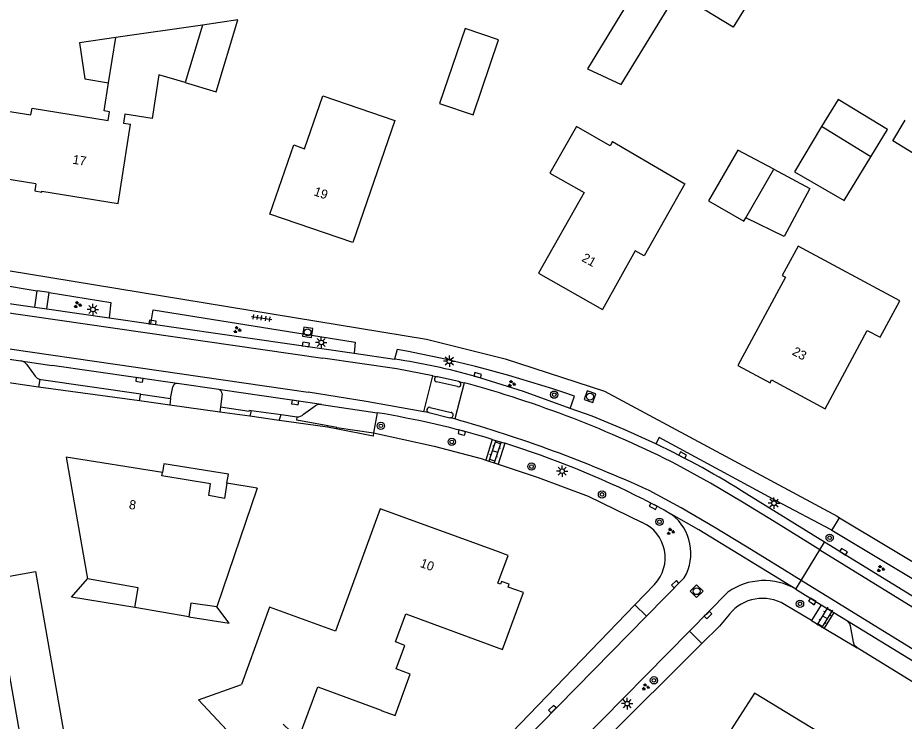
# Model space of a CAD drawing. Extents: x 136000 to 138005, y 398500 to 400500.
# Drawn here: x 137852 to 137949, y 398873.8 to 398950.8 of the extents above; entities that cross this region are included whole.
import ezdxf

# ---------------------------------------------------------------- set-up
doc = ezdxf.new("R2010")
doc.units = 0
for name, color, linetype in [('gg-afsc-erfafscheiding', 7, 'Continuous'), ('gg-anno-huisnummerreeks BGT', 7, 'Continuous'), ('gg-bbg-bijgebouw', 7, 'Continuous'), ('gg-bbg-gedigitaliseerde bebouwing', 7, 'Continuous'), ('gg-bbg-gedigitaliseerde bijgebouw', 7, 'Continuous'), ('gg-bbg-hoofdgebouw', 7, 'Continuous'), ('gg-bbg-luifel en loopbrug', 7, 'Continuous'), ('gg-bbg-tussenscheiding', 7, 'Continuous'), ('gg-knt-verharding', 7, 'Continuous'), ('gg-knt-verharding nz', 7, 'Continuous'), ('gt-grn-groengrens', 7, 'Continuous'), ('gt-grn-vlakafsluiter', 7, 'Continuous'), ('gt-grn-weggrens', 7, 'Continuous'), ('gt-symb-boom', 7, 'Continuous'), ('gt-symb-groenvak', 7, 'Continuous'), ('gt-symb-klinker verharding', 7, 'Continuous'), ('gt-symb-kolk', 7, 'Continuous'), ('gt-symb-lichtmast', 7, 'Continuous'), ('gt-symb-rioolschacht', 7, 'Continuous'), ('gt-symb-tegel verharding', 7, 'Continuous')]:
    doc.layers.add(name, color=color, linetype=linetype)

# ---------------------------------------------------------------- blocks, each defined once
blk = doc.blocks.new('gt0-KOLK')
at = {"layer": 'gt-symb-kolk'}
blk.add_lwpolyline([(0, 0), (0.375, 0), (0.375, 0.4), (-0.375, 0.4), (-0.375, 0), (0, 0)], dxfattribs=at)
blk = doc.blocks.new('gt0-GRVAK')
at = {"layer": 'gt-symb-groenvak'}
for p, q in [((-0.11, 0.189), (-0.228, 0.24)), ((-0.182, 0.153), (0.088, 0.153)), ((-0.091, 0.211), (-0.156, 0.322)), ((-0.047, 0.214), (-0.047, 0.393)), ((-0.004, 0.211), (0.061, 0.322)), ((0.015, 0.189), (0.133, 0.24)), ((0.262, -0.052), (0.197, 0.059)), ((0.305, -0.049), (0.305, 0.13)), ((0.349, -0.052), (0.414, 0.059)), ((-0.245, -0.228), (-0.363, -0.177)), ((-0.318, -0.264), (-0.047, -0.264)), ((-0.226, -0.206), (-0.291, -0.095)), ((-0.183, -0.203), (-0.183, -0.024)), ((-0.139, -0.206), (-0.074, -0.095)), ((-0.12, -0.228), (-0.002, -0.177)), ((0.243, -0.074), (0.125, -0.023)), ((0.17, -0.11), (0.441, -0.11)), ((0.368, -0.074), (0.486, -0.023))]:
    blk.add_line(p, q, dxfattribs=at)
blk = doc.blocks.new('gt0-LMAST')
at = {"layer": 'gt-symb-lichtmast'}
for p, q in [((-0.182, 0.173), (-0.447, 0.438)), ((-0.005, 0.246), (-0.005, 0.621)), ((0.172, 0.173), (0.437, 0.438)), ((-0.255, -0.004), (-0.63, -0.004)), ((-0.182, -0.181), (-0.447, -0.446)), ((-0.005, -0.254), (-0.005, -0.629)), ((0.437, -0.446), (0.172, -0.181)), ((0.245, -0.004), (0.62, -0.004))]:
    blk.add_line(p, q, dxfattribs=at)
blk.add_circle((-0.005, -0.004), 0.25, dxfattribs=at)
blk = doc.blocks.new('gt0-BOOM')
at = {"layer": 'gt-symb-boom'}
for radius in [0.4, 0.2]:
    blk.add_circle((0, 0), radius, dxfattribs=at)
blk = doc.blocks.new('gt0-KL1')
at = {"layer": 'gt-symb-klinker verharding'}
for p, q in [((-1.15, 0.3), (1.15, 0.3)), ((-1, -0.3), (-1, 0.3)), ((-0.5, 0.3), (-0.5, 0.45)), ((0, -0.3), (0, 0.3)), ((0.5, 0.3), (0.5, 0.45)), ((1, -0.3), (1, 0.3)), ((-1.15, -0.3), (1.15, -0.3)), ((-0.5, -0.45), (-0.5, -0.3)), ((0.5, -0.45), (0.5, -0.3))]:
    blk.add_line(p, q, dxfattribs=at)
blk = doc.blocks.new('gt0-RS')
at = {"layer": 'gt-symb-rioolschacht'}
blk.add_lwpolyline([(-0.5, -0.5), (0.5, -0.5), (0.5, 0.5), (-0.5, 0.5)], close=True, dxfattribs=at)
blk.add_circle((0, 0), 0.375, dxfattribs=at)
blk = doc.blocks.new('gt0-TEG1')
at = {"layer": 'gt-symb-tegel verharding'}
for p, q in [((-1.125, 0), (1.125, 0)), ((-0.9, -0.25), (-0.9, 0.25)), ((-0.45, -0.25), (-0.45, 0.25)), ((0, -0.25), (0, 0.25)), ((0.45, -0.25), (0.45, 0.25)), ((0.9, -0.25), (0.9, 0.25))]:
    blk.add_line(p, q, dxfattribs=at)

msp = doc.modelspace()

# ---------------------------------------------------------------- linework, layer by layer
at = {"layer": 'gg-afsc-erfafscheiding'}
for p, q in [((137903.219, 398902.381), (137904.596, 398901.928)), ((137938.872, 398884.82), (137935.929, 398886.581)), ((137938.872, 398884.82), (137940.262, 398883.989)), ((137940.262, 398883.989), (137943.87, 398881.83)), ((137926.886, 398882.303), (137895.412, 398851.089))]:
    msp.add_line(p, q, dxfattribs=at)
msp.add_lwpolyline([(137929.89, 398885.527), (137928.807, 398884.208), (137926.886, 398882.303)], dxfattribs=at)
msp.add_arc((137933.522, 398882.544), 4.7, 59.19822, 140.60226, dxfattribs=at)
at = {"layer": 'gg-bbg-bijgebouw'}
msp.add_lwpolyline([(137870.319, 398943.694), (137873.706, 398942.686), (137876.083, 398950.55), (137872.223, 398949.993)], dxfattribs=at)
at = {"layer": 'gg-bbg-gedigitaliseerde bebouwing'}
for p, q in [((137872.223, 398949.993), (137862.719, 398948.622)), ((137861.939, 398943.664), (137862.719, 398948.622)), ((137853.56, 398940.9), (137861.896, 398939.533)), ((137863.574, 398939.257), (137864.35, 398939.13)), ((137878.217, 398899.324), (137873.78, 398886.337)), ((137870.704, 398885.244), (137864.8, 398886.253))]:
    msp.add_line(p, q, dxfattribs=at)
for points in [[(137921.56, 398957.03), (137914.373, 398945.214), (137918.043, 398943.474), (137924.182, 398953.517)], [(137933.097, 398954.334), (137930.308, 398949.772), (137924.182, 398953.517)], [(137870.319, 398943.694), (137867.444, 398944.55), (137866.692, 398939.774), (137863.728, 398940.24), (137863.574, 398939.257)], [(137861.896, 398939.533), (137862.05, 398940.51), (137861.457, 398940.603), (137861.939, 398943.664)], [(137879.6, 398929.31), (137882.205, 398936.869), (137883.387, 398936.461), (137885.386, 398942.252), (137893.271, 398939.531), (137888.67, 398926.18)], [(137917.108, 398937.232), (137916.852, 398936.779), (137913.135, 398938.881), (137910.25, 398933.78)], [(137917.108, 398937.232), (137924.998, 398932.603), (137920.552, 398924.724), (137919.586, 398925.269), (137915.99, 398918.88)], [(137864.8, 398886.253), (137865.167, 398888.402), (137859.629, 398889.374)], [(137873.78, 398886.337), (137870.956, 398886.712), (137870.704, 398885.244)], [(137877.47, 398870.062), (137871.794, 398876.164), (137876.47, 398877.84)]]:
    msp.add_lwpolyline(points, dxfattribs=at)
at = {"layer": 'gg-bbg-gedigitaliseerde bijgebouw'}
for p, q in [((137939.984, 398938.873), (137936.998, 398933.931)), ((137945.371, 398935.58), (137939.984, 398938.873))]:
    msp.add_line(p, q, dxfattribs=at)
for points in [[(137898.157, 398941.405), (137901.825, 398940.155), (137904.626, 398948.375), (137900.958, 398949.624), (137898.157, 398941.405)], [(137934.747, 398934.216), (137930.824, 398936.301), (137927.619, 398930.748), (137931.465, 398928.529), (137931.672, 398928.887)], [(137936.998, 398933.931), (137942.467, 398930.775), (137945.371, 398935.58)], [(137934.747, 398934.216), (137938.7, 398932.115), (137935.898, 398926.843), (137931.672, 398928.887)], [(137849.241, 398889.354), (137853.928, 398890.181), (137857.16, 398871.867), (137852.473, 398871.04), (137849.241, 398889.354)]]:
    msp.add_lwpolyline(points, dxfattribs=at)
at = {"layer": 'gg-bbg-hoofdgebouw'}
for p, q in [((137888.67, 398926.18), (137879.6, 398929.31)), ((137867.829, 398901.023), (137857.28, 398902.718)), ((137857.28, 398902.718), (137859.629, 398889.374)), ((137878.217, 398899.324), (137874.888, 398899.859)), ((137907.34, 398887.88), (137905.687, 398888.484))]:
    msp.add_line(p, q, dxfattribs=at)
for points in [[(137853.98, 398932.6), (137848.27, 398933.54), (137849.46, 398940.8), (137853.44, 398940.15), (137853.56, 398940.9)], [(137853.98, 398932.6), (137853.86, 398931.84), (137854.611, 398931.708), (137854.63, 398931.821), (137862.984, 398930.453), (137864.35, 398939.13)], [(137910.25, 398933.78), (137913.98, 398931.67), (137908.99, 398922.83), (137915.99, 398918.88)], [(137937.43, 398925.8), (137935.68, 398922.57), (137936.02, 398922.39), (137930.82, 398912.73), (137934.34, 398910.83), (137934.51, 398911.16), (137940.37, 398908), (137944.98, 398916.58), (137946.4, 398915.82), (137948.55, 398919.82), (137937.43, 398925.8)], [(137874.888, 398899.859), (137874.62, 398898.19), (137872.898, 398898.512), (137873.089, 398899.784), (137867.778, 398900.666), (137867.829, 398901.023)], [(137904.33, 398892.46), (137891.66, 398897.06), (137886.79, 398883.66), (137879.54, 398886.29), (137876.47, 398877.84)], [(137904.835, 398888.795), (137904.541, 398888.903), (137905.681, 398891.956), (137904.33, 398892.46)], [(137905.687, 398888.484), (137905.793, 398888.789), (137904.947, 398889.1), (137904.835, 398888.795)], [(137893.43, 398879.531), (137894.37, 398882.11), (137893.35, 398882.49), (137894.47, 398885.54), (137905.07, 398881.66), (137907.34, 398887.88)], [(137891.79, 398875.03), (137891.773, 398874.983), (137893.294, 398874.426), (137894.959, 398878.97), (137893.43, 398879.531)], [(137881.035, 398873.501), (137882.74, 398871.88), (137884.83, 398877.58), (137891.79, 398875.03)], [(137948.915, 398867.601), (137943.365, 398870.977), (137943.09, 398870.524), (137932.626, 398876.887), (137929.673, 398872.27), (137924.876, 398867.407), (137924.438, 398867.828), (137920.134, 398863.465), (137921.558, 398862.06), (137921.242, 398861.74), (137924.089, 398858.931)]]:
    msp.add_lwpolyline(points, dxfattribs=at)
at = {"layer": 'gg-bbg-luifel en loopbrug'}
for points in [[(137862.719, 398948.622), (137858.76, 398948.05), (137859.332, 398944.091), (137861.939, 398943.664)], [(137945.371, 398935.58), (137947.181, 398938.576), (137941.778, 398941.841), (137939.984, 398938.873)], [(137953.485, 398936.945), (137952.112, 398934.677), (137947.763, 398937.308), (137949.147, 398939.596)], [(137874.888, 398899.859), (137875.047, 398900.846), (137867.983, 398901.981), (137867.829, 398901.023)], [(137864.8, 398886.253), (137857.889, 398887.364), (137859.629, 398889.374)], [(137870.704, 398885.244), (137875.147, 398884.53), (137873.78, 398886.337)]]:
    msp.add_lwpolyline(points, dxfattribs=at)
at = {"layer": 'gg-bbg-tussenscheiding'}
for p, q in [((137872.223, 398949.993), (137870.319, 398943.694)), ((137931.672, 398928.887), (137934.747, 398934.216))]:
    msp.add_line(p, q, dxfattribs=at)
at = {"layer": 'gg-knt-verharding'}
for p, q in [((137843.035, 398922.72), (137854.113, 398920.924)), ((137853.852, 398919.114), (137854.113, 398920.924)), ((137847.038, 398920.096), (137853.852, 398919.114)), ((137855.179, 398918.923), (137855.437, 398920.709)), ((137853.852, 398919.114), (137855.179, 398918.923)), ((137855.179, 398918.923), (137861.988, 398917.941)), ((137861.988, 398917.941), (137866.557, 398917.282)), ((137866.557, 398917.282), (137888.799, 398914.073)), ((137845.316, 398914.26), (137852.313, 398913.247)), ((137888.799, 398914.073), (137893.226, 398913.433)), ((137893.512, 398914.492), (137893.226, 398913.433)), ((137852.313, 398913.247), (137855.261, 398912.82)), ((137852.946, 398912.886), (137853.89, 398911.572)), ((137855.261, 398912.82), (137855.762, 398912.747)), ((137869.459, 398910.762), (137855.762, 398912.747)), ((137854.254, 398910.379), (137845.561, 398911.588)), ((137854.401, 398911.206), (137854.254, 398910.379)), ((137896.451, 398907.665), (137897.417, 398911.618)), ((137897.417, 398911.618), (137897.952, 398911.508)), ((137900.287, 398910.993), (137897.952, 398911.508)), ((137868.725, 398909.113), (137868.966, 398910.415)), ((137873.991, 398910.106), (137869.459, 398910.762)), ((137900.128, 398910.419), (137897.827, 398910.932)), ((137900.842, 398910.852), (137899.825, 398906.889)), ((137900.287, 398910.993), (137900.842, 398910.852)), ((137865.459, 398909.586), (137868.725, 398909.113)), ((137874.427, 398910.043), (137873.991, 398910.106)), ((137874.364, 398909.632), (137874.192, 398908.201)), ((137885.247, 398908.475), (137874.427, 398910.043)), ((137912.462, 398908.04), (137912.944, 398909.362)), ((137868.725, 398909.113), (137868.627, 398908.411)), ((137874.192, 398908.201), (137874.113, 398907.642)), ((137883.26, 398907.401), (137884.538, 398908.339)), ((137885.247, 398908.475), (137891.33, 398907.569)), ((137877.533, 398907.82), (137877.388, 398907.182)), ((137877.533, 398907.82), (137880.823, 398907.359)), ((137880.618, 398906.729), (137880.823, 398907.359)), ((137880.823, 398907.359), (137882.579, 398907.116)), ((137891.33, 398907.569), (137890.939, 398905.349)), ((137897.003, 398907.577), (137896.451, 398907.665)), ((137897.003, 398907.577), (137899.279, 398907.026)), ((137897.142, 398908.157), (137899.419, 398907.606)), ((137899.825, 398906.889), (137899.279, 398907.026)), ((137885.941, 398906.116), (137885.89, 398905.977)), ((137886.918, 398905.951), (137885.941, 398906.116)), ((137886.918, 398905.951), (137886.86, 398905.79)), ((137886.918, 398905.951), (137890.939, 398905.349)), ((137890.939, 398905.349), (137890.897, 398905.012)), ((137903.92, 398904.654), (137903.219, 398902.381)), ((137903.92, 398904.654), (137905.305, 398904.229)), ((137905.305, 398904.229), (137904.596, 398901.928)), ((137940.313, 398893.4), (137931.804, 398898.653)), ((137958.299, 398882.295), (137940.313, 398893.4)), ((137920.799, 398885.289), (137924.947, 398889.509)), ((137925.525, 398883.676), (137929.73, 398887.94)), ((137937.157, 398888.27), (137939.94, 398886.558)), ((137939.94, 398886.558), (137938.872, 398884.82)), ((137939.94, 398886.558), (137941.32, 398885.709)), ((137895.123, 398859.174), (137920.799, 398885.289)), ((137941.32, 398885.709), (137940.262, 398883.989)), ((137941.32, 398885.709), (137942.821, 398884.786)), ((137942.821, 398884.786), (137960.877, 398873.684)), ((137894.357, 398852.072), (137925.525, 398883.676)), ((137960.99, 398871.27), (137943.87, 398881.83))]:
    msp.add_line(p, q, dxfattribs=at)
for points in [[(137843.585, 398924.323), (137896.72, 398915.63), (137905.34, 398913.48), (137916.2, 398909.94), (137941.68, 398896.23), (137941.953, 398896.066)], [(137855.437, 398920.709), (137862.191, 398919.614), (137861.988, 398917.941)], [(137866.557, 398917.282), (137866.829, 398918.816), (137888.931, 398915.288), (137888.799, 398914.073)], [(137865.459, 398909.586), (137854.553, 398911.171), (137854.401, 398911.206)], [(137912.462, 398908.04), (137907.37, 398909.873), (137902.089, 398911.54)], [(137865.314, 398908.876), (137865.423, 398909.479), (137865.459, 398909.586)], [(137874.192, 398908.201), (137877.331, 398907.724), (137877.365, 398907.844), (137877.533, 398907.82)], [(137921.84, 398904.161), (137918.389, 398905.739), (137914.865, 398907.175), (137912.462, 398908.04)], [(137885.941, 398906.116), (137882.526, 398906.743), (137882.579, 398907.116)], [(137941.105, 398894.688), (137941.016, 398894.741), (137935.066, 398897.877), (137922.205, 398904.856), (137921.84, 398904.161)], [(137920.55, 398898.07), (137922.752, 398896.938), (137923.581, 398896.428)], [(137937.157, 398888.27), (137926.526, 398894.738), (137923.581, 398896.428)], [(137941.953, 398896.066), (137963.93, 398882.88), (137964.617, 398882.433)], [(137958.299, 398882.295), (137959.15, 398883.827), (137941.105, 398894.688)], [(137943.87, 398881.83), (137943.597, 398882.095), (137943.46, 398882.45), (137943.14, 398884.24), (137943.036, 398884.545), (137942.821, 398884.786)]]:
    msp.add_lwpolyline(points, dxfattribs=at)
for centre, radius, start, end in [((137869.86, 398785.532), 131.111, 70.81578, 79.60713), ((137852.136, 398912.202), 1.06, 40.2059, 80.40186), ((137882.184, 398840.04), 74.219, 74.44326, 81.44406), ((137854.7, 398912.163), 1.003, 216.12737, 252.64892), ((137897.897, 398911.218), 0.295, 79.21944, 256.29231), ((137869.404, 398910.316), 0.449, 83.00141, 167.2785), ((137900.204, 398910.707), 0.298, 255.24759, 73.78658), ((137873.903, 398909.653), 0.461, 357.3793, 79.02051), ((137885.131, 398907.164), 1.316, 84.93608, 116.78102), ((137882.579, 398908.071), 0.955, 269.97942, 315.43941), ((137874.427, 398805.919), 103.046, 73.36873, 80.55896), ((137897.077, 398907.866), 0.298, 77.39255, 255.65335), ((137899.35, 398907.316), 0.298, 256.15247, 76.70666), ((137874.422, 398805.839), 103.123, 63.42871, 72.57374), ((137880.774, 398818.105), 95.352, 57.64403, 64.48921), ((137920.351, 398892.196), 5.324, 329.68876, 52.64751), ((137933.702, 398882.286), 6.909, 59.99781, 125.09043)]:
    msp.add_arc(centre, radius, start, end, dxfattribs=at)
at = {"layer": 'gg-knt-verharding nz'}
msp.add_line((137829.855, 398921.55), (137885.395, 398913.552), dxfattribs=at)
for points in [[(137829.3, 398917.716), (137829.929, 398917.626), (137883.781, 398909.832)], [(137897.417, 398911.618), (137893.473, 398912.379), (137885.395, 398913.552)], [(137896.451, 398907.665), (137890.121, 398908.784), (137883.781, 398909.832)], [(137939.799, 398892.565), (137934.784, 398895.667), (137931.308, 398897.795), (137927.807, 398899.853), (137924.185, 398901.857)], [(137937.732, 398889.205), (137935.142, 398890.797), (137931.663, 398892.963), (137928.225, 398895.026), (137924.593, 398897.156), (137921.107, 398899.046)], [(137939.799, 398892.565), (137950.442, 398885.984), (137969.56, 398874.215), (137976.512, 398869.537), (137979.758, 398867.114), (137983.061, 398864.486), (137986.123, 398861.642), (137989.014, 398858.73), (137991.83, 398855.663), (137994.546, 398852.506), (137997.139, 398849.334), (138000, 398845.886)], [(137998.68, 398841.385), (137997.438, 398842.877), (137994.813, 398846.096), (137992.273, 398849.172), (137989.575, 398852.319), (137986.93, 398855.259), (137984.108, 398858.173), (137981.163, 398860.941), (137978.088, 398863.477), (137974.766, 398865.968), (137971.591, 398868.209), (137961.314, 398874.704), (137937.732, 398889.205)]]:
    msp.add_lwpolyline(points, dxfattribs=at)
for centre, radius, start, end in [((137869.177, 398793.892), 121.171, 63.00132, 74.85131), ((137859.704, 398765.224), 147.237, 65.35232, 74.18723)]:
    msp.add_arc(centre, radius, start, end, dxfattribs=at)
at = {"layer": 'gt-grn-groengrens'}
for p, q in [((137921.687, 398888.785), (137919.525, 398886.542)), ((137919.525, 398886.542), (137894.138, 398860.205)), ((137920.799, 398885.289), (137919.525, 398886.542)), ((137925.525, 398883.676), (137926.886, 398882.303))]:
    msp.add_line(p, q, dxfattribs=at)
for points in [[(137890.939, 398905.349), (137897.578, 398903.911), (137902.716, 398902.547), (137903.219, 398902.381)], [(137904.596, 398901.928), (137908.949, 398900.494), (137914.435, 398898.437), (137920.347, 398895.548)]]:
    msp.add_lwpolyline(points, dxfattribs=at)
msp.add_arc((137918.662, 398891.7), 4.201, 316.0574, 66.35711, dxfattribs=at)
at = {"layer": 'gt-grn-vlakafsluiter'}
for p, q in [((137865.314, 398908.876), (137854.254, 398910.379)), ((137868.627, 398908.411), (137865.314, 398908.876)), ((137874.113, 398907.642), (137868.627, 398908.411)), ((137877.388, 398907.182), (137874.113, 398907.642)), ((137880.618, 398906.729), (137877.388, 398907.182)), ((137886.86, 398905.79), (137885.89, 398905.977)), ((137890.897, 398905.012), (137886.86, 398905.79))]:
    msp.add_line(p, q, dxfattribs=at)
msp.add_lwpolyline([(137885.89, 398905.977), (137885.641, 398906.025), (137880.618, 398906.729)], dxfattribs=at)
at = {"layer": 'gt-grn-weggrens'}
for p, q in [((137855.437, 398920.709), (137854.113, 398920.924)), ((137941.105, 398894.688), (137941.953, 398896.066)), ((137939.799, 398892.565), (137940.313, 398893.4)), ((137937.732, 398889.205), (137939.799, 398892.565)), ((137937.157, 398888.27), (137937.732, 398889.205))]:
    msp.add_line(p, q, dxfattribs=at)

# ---------------------------------------------------------------- block references
at = {"layer": 'gt-symb-boom'}
for p in [(137910.714, 398909.544), (137891.742, 398906.133), (137899.495, 398904.375), (137908.218, 398901.68), (137915.945, 398898.621), (137922.23, 398895.639), (137940.865, 398893.888), (137937.615, 398886.657), (137921.63, 398878.283)]:
    msp.add_blockref('gt0-BOOM', p, dxfattribs=at)
at = {"layer": 'gt-symb-groenvak'}
for p in [(137858.529, 398919.38), (137876.002, 398916.64), (137906.04, 398910.747), (137923.448, 398894.568), (137946.432, 398890.501), (137920.709, 398877.552)]:
    msp.add_blockref('gt0-GRVAK', p, dxfattribs=at)
at = {"layer": 'gt-symb-klinker verharding'}
for p, rotation in [((137904.251, 398903.317), 71.76430853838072), ((137940.36, 398885.15), 58.40750844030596)]:
    msp.add_blockref('gt0-KL1', p, dxfattribs=dict(at, rotation=rotation))
at = {"layer": 'gt-symb-kolk'}
for p, rotation in [((137866.729, 398917.258), -8.16250946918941), ((137883.498, 398914.839), -8.16250946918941), ((137865.278, 398910.964), -8.16250946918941), ((137902.289, 398911.48), -16.38630565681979), ((137882.331, 398908.494), -8.16250946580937), ((137900.546, 398905.196), -14.591956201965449), ((137924.682, 398902.75), -27.513061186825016), ((137921.457, 398897.153), -27.20591683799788), ((137942.275, 398892.188), -31.671318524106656), ((137924.096, 398888.662), 44.67584063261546), ((137938.862, 398886.751), -31.59249156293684), ((137927.404, 398885.569), -134.5948032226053), ((137910.651, 398874.994), 45.405196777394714)]:
    msp.add_blockref('gt0-KOLK', p, dxfattribs=dict(at, rotation=rotation))
at = {"layer": 'gt-symb-lichtmast'}
for p in [(137860.228, 398918.87), (137885.219, 398915.263), (137899.24, 398913.201), (137911.585, 398901.169), (137934.776, 398897.665), (137918.7, 398875.734)]:
    msp.add_blockref('gt0-LMAST', p, dxfattribs=at)
at = {"layer": 'gt-symb-rioolschacht'}
for p, rotation in [((137883.713, 398916.371), -8.16250946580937), ((137914.628, 398909.325), -19.992893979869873), ((137926.3, 398888.037), 45.405196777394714)]:
    msp.add_blockref('gt0-RS', p, dxfattribs=dict(at, rotation=rotation))
at = {"layer": 'gt-symb-tegel verharding', "rotation": -8.16250946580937}
msp.add_blockref('gt0-TEG1', (137878.688, 398917.942), dxfattribs=at)

# ---------------------------------------------------------------- texts
at = {"layer": 'gg-anno-huisnummerreeks BGT'}
for s, rotation, p in [('17', 350.7, (137857.944, 398934.826)), ('19', 341, (137884.318, 398931.383)), ('21', 330.6, (137913.642, 398924.222)), ('23', 331.6, (137936.677, 398913.97)), ('8', 350.8, (137864.118, 398897.062)), ('10', 340.1, (137895.95, 398890.713))]:
    msp.add_text(s, height=1, rotation=rotation, dxfattribs=at).set_placement(p)

doc.saveas('drawing.dxf')
